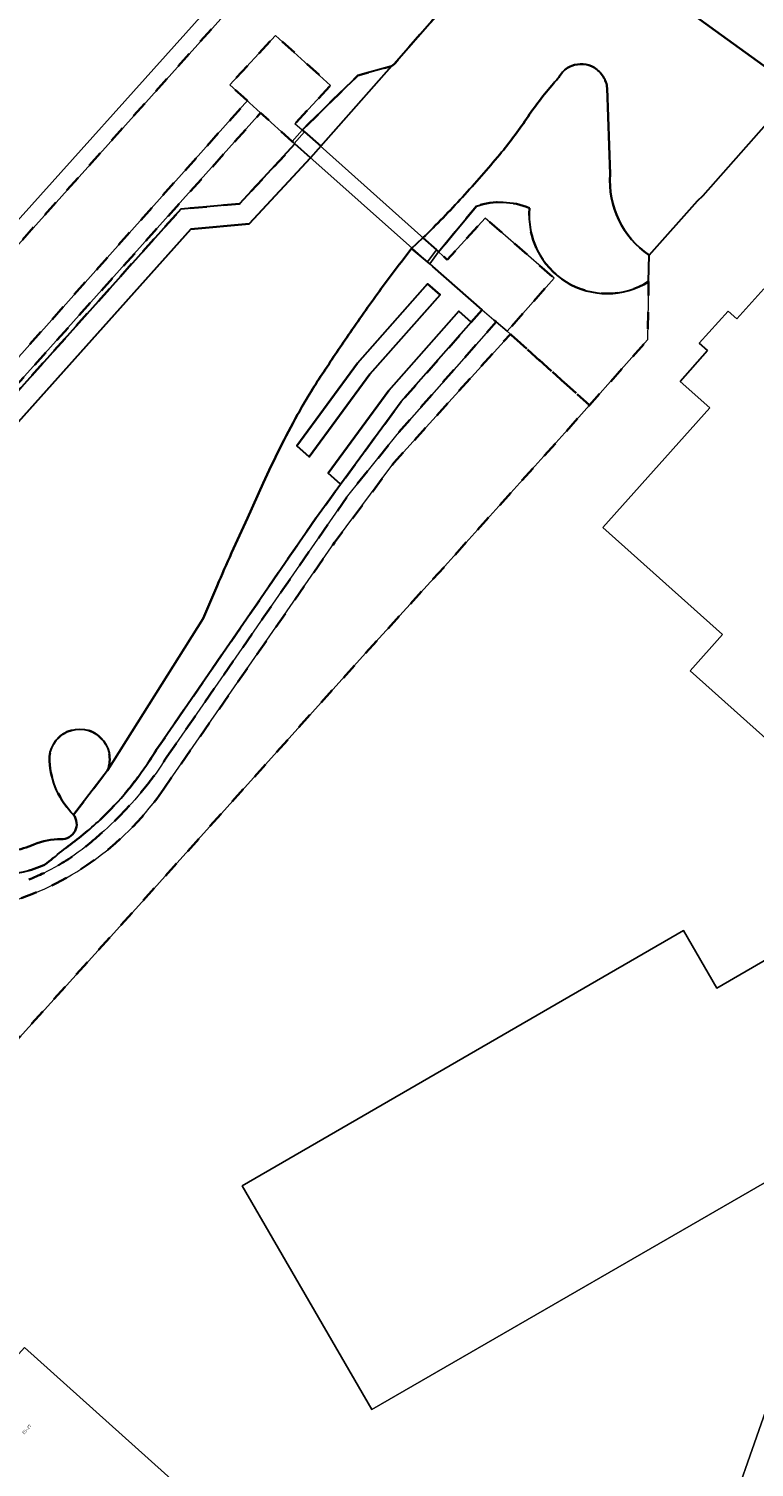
# Model space of a CAD drawing. Extents: x 105780 to 185197, y 477999 to 525027.
# Tile 225 of 562: x 107018 to 107105, y 478479 to 478652. Entities that reach past the tile are written whole.
import ezdxf
from ezdxf.enums import TextEntityAlignment as Align

# ---------------------------------------------------------------- set-up
doc = ezdxf.new("R2010")
doc.units = 0
doc.linetypes.add('XX-HIDDEN', pattern=[4, 2, -2])
for name, color, linetype, lineweight in [('B-GV-GR-MATERIAALGRENS-G', 252, 'XX-HIDDEN', 35), ('B-WE-GW-WATERGANG_SLOOT_INSTEEK-G', 252, 'Continuous', 30), ('B-XX-KG-KADASTRAAL_BEBOUWING-G', 252, 'Continuous', 20), ('B1-WE-KW-KUNSTWERK_DEK-BRUG', 252, 'Continuous', 18), ('B1-WE-KW-KUNSTWERK_LANDHOOFD-GV', 252, 'Continuous', 18), ('B1-WE-OG-BEBOUWING-T18', 7, 'Continuous', 18), ('B1-WE-OG-TERREIN_ERF-GV', 252, 'Continuous', 18), ('B1-WE-VH-VERHARDING_ASFALT-GV', 252, 'Continuous', 18), ('B1-WE-VH-VERHARDING_TEGEL-GV', 252, 'Continuous', 18)]:
    doc.layers.add(name, color=color, linetype=linetype, lineweight=lineweight)
doc.styles.add('NLCS-ISO-M200-T18', font='NLCS-ISO.ttf', dxfattribs={"height": 0.36})

msp = doc.modelspace()

# ---------------------------------------------------------------- linework, layer by layer
at = {"layer": 'B-GV-GR-MATERIAALGRENS-G', "flags": 128}
msp.add_lwpolyline([(107044.457, 478643.363), (107043.973, 478643.802), (107042.343, 478645.281), (107047.844, 478651.222), (107054.447, 478645.228), (107050.164, 478640.618), (107051.042, 478639.857), (107057.714, 478646.4), (107061.765, 478647.535), (107062.082, 478647.761), (107070.904, 478657.889), (107071.02, 478668.551), (107069.568, 478669.996), (107068.924, 478670.554), (107062.595, 478672.007), (107060.071, 478674.232), (107009.248, 478617.551), (107001.489, 478608.897), (107000, 478607.236), (106992.616, 478599.001), (106991.127, 478600.349), (106984.663, 478593.156), (106988.986, 478589.349), (106991.782, 478586.818), (106992.994, 478585.752), (106993.084, 478585.853), (107044.145, 478643.03)], close=True, dxfattribs=at)
for points in [[(106988.525, 478569.812), (106988.501, 478576.769), (107036.449, 478630.35), (107043.49, 478630.977), (107050.173, 478638.178), (107050.093, 478638.251), (107049.834, 478638.487), (107046.051, 478641.917), (106904.887, 478484.395)], [(107071.995, 478630.713), (107067.445, 478625.219), (107068.481, 478624.257), (107073.051, 478629.274), (107081.324, 478622.038), (107075.676, 478615.653), (107076.064, 478615.319), (107085.568, 478606.756), (107092.557, 478614.625), (107092.687, 478621.634)], [(107034.79, 478564.475), (107056.5, 478595.861), (107062.433, 478603.247), (107074.364, 478616.78), (107072.687, 478618.25), (107071.368, 478616.746), (107062.939, 478607.194), (107055.667, 478597.253), (107052.771, 478593.294), (107033.544, 478565.35)], [(107085.568, 478606.756), (107076.064, 478615.319), (107062.057, 478599.827), (107054.939, 478590.25), (107034.417, 478560.643)], [(106918.946, 478448.783), (106914.626, 478446.318), (106912.55, 478444.259), (106909.96, 478439.39), (106912.12, 478437.407), (106909.032, 478433.889), (106919.369, 478425.035), (106920.742, 478423.202), (106954.48, 478460.877), (106960.693, 478455.389), (106961.633, 478456.439), (106984.833, 478482.364), (106988.097, 478486.116), (107009.331, 478509.543), (107012.27, 478513.048), (107006.095, 478518.622), (107031.752, 478547.002), (107058.641, 478576.934), (107068.536, 478587.796), (107083.339, 478604.247), (107085.568, 478606.756)], [(107023.559, 478557.513), (107027.649, 478562.84)]]:
    msp.add_lwpolyline(points, dxfattribs=at)
for points in [[(107078.374, 478630.48, 0.1801167), (107071.995, 478630.713)], [(107092.687, 478621.634, -0.623955), (107078.374, 478630.48)], [(107027.649, 478562.84, 1.2505114), (107020.671, 478563.964)], [(107033.544, 478565.35, -0.0234663), (107031.03, 478561.685)], [(107020.671, 478563.964, 0.1813216), (107023.559, 478557.513)], [(107032.052, 478560.671, 0.0274822), (107034.79, 478564.475)], [(107031.03, 478561.685, -0.0282616), (107028.15, 478558.3)], [(107034.417, 478560.643, -0.1699517), (107015.996, 478547.066)], [(107028.915, 478557.189, 0.0273421), (107032.052, 478560.671)], [(107028.15, 478558.3, -0.036988), (107024.231, 478554.757)], [(107025.493, 478554.076, 0.0224946), (107028.915, 478557.189)], [(107024.231, 478554.757, 0.0027217), (107020.079, 478551.491)], [(107021.702, 478551.425, 0.0419183), (107025.493, 478554.076)], [(107020.079, 478551.491, -0.0974755), (107014.899, 478550.318)], [(107018.179, 478549.723, 0.0385253), (107021.702, 478551.425)]]:
    msp.add_lwpolyline(points, format="xyb", dxfattribs=at)
at = {"layer": 'B-WE-GW-WATERGANG_SLOOT_INSTEEK-G', "flags": 128}
for points in [[(107092.746, 478624.814), (107098.568, 478631.328), (107099.235, 478631.98), (107106.84, 478640.605), (107115.314, 478641.245), (107079.475, 478667.193), (107071.02, 478668.551), (107070.904, 478657.889), (107062.082, 478647.761), (107061.765, 478647.535), (107053.286, 478637.926), (107052.025, 478636.498), (107044.669, 478628.572), (107037.654, 478627.947), (106991.004, 478575.817), (106991.028, 478568.859), (106894.145, 478460.788), (106893.127, 478459.652), (106889.155, 478455.221), (106884.069, 478449.548), (106893.053, 478441.421), (106898.137, 478447.048), (106905.824, 478455.557)], [(107079.475, 478667.193), (107115.314, 478641.245)], [(107088.051, 478634.534), (107087.698, 478644.882)], [(107087.698, 478644.882), (107088.051, 478634.534)], [(107052.025, 478636.498), (107050.173, 478638.178), (107043.49, 478630.977), (107036.449, 478630.35), (106988.501, 478576.769), (106988.525, 478569.812), (106899.321, 478470.285)], [(106896.354, 478464.977), (106888.315, 478455.953), (106889.155, 478455.221), (106893.127, 478459.652), (106894.145, 478460.788), (106991.028, 478568.859), (106991.004, 478575.817), (107037.654, 478627.947), (107044.669, 478628.572), (107052.025, 478636.498)], [(107065.561, 478626.895), (107067.182, 478625.453), (107067.445, 478625.219), (107071.995, 478630.713)], [(107054.162, 478598.584), (107061.439, 478608.517), (107069.861, 478618.067), (107071.368, 478616.746), (107072.687, 478618.25), (107066.746, 478623.458), (107066.373, 478623.777), (107066.105, 478624.003), (107064.189, 478625.613)], [(107064.189, 478625.613), (107065.561, 478626.895)], [(107092.687, 478621.634), (107092.746, 478624.814)], [(107033.544, 478565.35), (107052.771, 478593.294), (107055.667, 478597.253), (107054.888, 478597.947), (107054.162, 478598.584)], [(107046.36, 478597.396), (107044.463, 478593.194), (107042.559, 478588.995)], [(107042.559, 478588.995), (107044.463, 478593.194), (107046.36, 478597.396)], [(107040.822, 478585.062), (107039.978, 478583.084), (107039.143, 478581.103), (107027.649, 478562.84), (107023.559, 478557.513)], [(107027.649, 478562.84), (107039.143, 478581.103), (107039.978, 478583.084), (107040.822, 478585.062)]]:
    msp.add_lwpolyline(points, dxfattribs=at)
for points in [[(107084.815, 478647.776, 0.1024726), (107083.45, 478647.582)], [(107083.45, 478647.582, -0.1024726), (107084.815, 478647.776)], [(107086.131, 478647.364, 0.1215608), (107084.815, 478647.776)], [(107084.815, 478647.776, -0.1215608), (107086.131, 478647.364)], [(107082.219, 478646.653, -0.0245118), (107081.257, 478645.448)], [(107081.257, 478645.448, 0.0245118), (107082.219, 478646.653)], [(107083.45, 478647.582, 0.1518608), (107082.219, 478646.653)], [(107082.219, 478646.653, -0.1518608), (107083.45, 478647.582)], [(107087.214, 478646.312, 0.1138274), (107086.131, 478647.364)], [(107086.131, 478647.364, -0.1138274), (107087.214, 478646.312)], [(107087.698, 478644.882, 0.1244233), (107087.214, 478646.312)], [(107087.214, 478646.312, -0.1244233), (107087.698, 478644.882)], [(107081.257, 478645.448, 0.0341798), (107078, 478641.213)], [(107078, 478641.213, -0.0341798), (107081.257, 478645.448)], [(107078, 478641.213, -0.0275511), (107074.802, 478636.933)], [(107074.802, 478636.933, 0.0275511), (107078, 478641.213)], [(107074.802, 478636.933, -0.0111113), (107070.309, 478631.797)], [(107070.309, 478631.797, 0.0111113), (107074.802, 478636.933)], [(107092.746, 478624.814, -0.2665832), (107088.051, 478634.534)], [(107088.051, 478634.534, 0.2665832), (107092.746, 478624.814)], [(107070.309, 478631.797, -0.0138858), (107065.561, 478626.895)], [(107065.561, 478626.895, 0.0138858), (107070.309, 478631.797)], [(107071.995, 478630.713, -0.1801167), (107078.374, 478630.48)], [(107078.374, 478630.48, 0.623955), (107092.687, 478621.634)], [(107064.189, 478625.613, 0.0084244), (107060.318, 478620.474)], [(107060.318, 478620.474, -0.0084244), (107064.189, 478625.613)], [(107060.318, 478620.474, 0.0073719), (107056.611, 478615.215)], [(107056.611, 478615.215, -0.0073719), (107060.318, 478620.474)], [(107056.611, 478615.215, 0.0038059), (107053.441, 478610.497)], [(107053.441, 478610.497, -0.0038059), (107056.611, 478615.215)], [(107053.441, 478610.497, 0.0193427), (107050.493, 478605.638)], [(107050.493, 478605.638, -0.0193427), (107053.441, 478610.497)], [(107050.493, 478605.638, 0.0209535), (107046.36, 478597.396)], [(107046.36, 478597.396, -0.0209535), (107050.493, 478605.638)], [(107042.559, 478588.995, 0.0053136), (107040.822, 478585.062)], [(107040.822, 478585.062, -0.0053136), (107042.559, 478588.995)], [(107020.671, 478563.964, -1.2505114), (107027.649, 478562.84)], [(107031.03, 478561.685, 0.0234663), (107033.544, 478565.35)], [(107023.559, 478557.513, -0.1813216), (107020.671, 478563.964)], [(107028.15, 478558.3, 0.0282616), (107031.03, 478561.685)], [(107024.231, 478554.757, 0.036988), (107028.15, 478558.3)], [(107023.559, 478557.513, -0.6322054), (107022.053, 478554.571)], [(107022.053, 478554.571, 0.6322054), (107023.559, 478557.513)], [(107022.053, 478554.571, 0.1088803), (107018.791, 478553.936)], [(107018.791, 478553.936, -0.1088803), (107022.053, 478554.571)], [(107020.079, 478551.491, -0.0027217), (107024.231, 478554.757)], [(107018.791, 478553.936, -0.0608416), (107016.273, 478553.191)], [(107016.273, 478553.191, 0.0608416), (107018.791, 478553.936)], [(107014.899, 478550.318, 0.0974755), (107020.079, 478551.491)]]:
    msp.add_lwpolyline(points, format="xyb", dxfattribs=at)
for points in [[(107061.765, 478647.535), (107057.714, 478646.4), (107051.042, 478639.857), (107051.307, 478639.629), (107053.286, 478637.926)], [(107067.607, 478620.043), (107066.1, 478621.365), (107057.688, 478611.823), (107050.396, 478601.885), (107051.898, 478600.569), (107059.188, 478610.501)], [(107051.898, 478600.569), (107050.396, 478601.885), (107057.688, 478611.823), (107066.1, 478621.365), (107067.607, 478620.043), (107059.188, 478610.501)], [(107071.368, 478616.746), (107069.861, 478618.067), (107061.439, 478608.517), (107054.162, 478598.584), (107054.888, 478597.947), (107055.667, 478597.253), (107062.939, 478607.194)]]:
    msp.add_lwpolyline(points, close=True, dxfattribs=at)
at = {"layer": 'B-XX-KG-KADASTRAAL_BEBOUWING-G', "flags": 128}
for points in [[(107000, 478610.232), (107054.167, 478670.643), (107043.58, 478680.136), (107047.973, 478685.035), (107055.052, 478678.687)], [(107142.481, 478505.001), (107137.661, 478513.309), (107132.99, 478510.599), (107119.902, 478533.157), (107117.728, 478534.531), (107114.481, 478532.654), (107111.452, 478537.891), (107109.305, 478536.649), (107107.187, 478540.31), (107100.894, 478536.669), (107096.888, 478543.594), (107043.827, 478512.899), (107059.399, 478485.98), (107112.573, 478516.722), (107114.112, 478517.612), (107122.008, 478503.886), (107107.29, 478487.369), (107101.081, 478469.624), (107113.159, 478465.398), (107116.191, 478473.968)]]:
    msp.add_lwpolyline(points, dxfattribs=at)
for points in [[(107145.786, 478592.796), (107142.406, 478595.827), (107139.763, 478592.872), (107136.155, 478596.099), (107135.215, 478595.048), (107106.513, 478620.741), (107103.288, 478617.144), (107102.238, 478618.079), (107098.771, 478614.223), (107099.775, 478613.325), (107096.475, 478609.636), (107100.052, 478606.436), (107087.184, 478592.052), (107101.568, 478579.184), (107097.681, 478574.839), (107112.438, 478561.638), (107116.325, 478565.983), (107134.3, 478549.9), (107157.093, 478575.374), (107142.17, 478588.756)], [(107000, 478427.908), (107029.61, 478401.32), (107032.35, 478404.38), (107041.24, 478396.34), (107047.04, 478402.84), (107045.59, 478404.139), (107066.68, 478427.68), (107074.6, 478420.55), (107088.69, 478436.25), (107072.997, 478450.341), (107069.726, 478446.699), (107017.658, 478493.452), (106977.193, 478448.387)]]:
    msp.add_lwpolyline(points, close=True, dxfattribs=at)
at = {"layer": 'B1-WE-KW-KUNSTWERK_DEK-BRUG', "flags": 128}
msp.add_lwpolyline([(107049.834, 478638.487), (107050.093, 478638.251), (107050.173, 478638.178), (107066.105, 478624.003), (107066.373, 478623.777), (107067.445, 478625.219), (107067.182, 478625.453), (107051.307, 478639.629), (107051.042, 478639.857)], close=True, dxfattribs=at)
at = {"layer": 'B1-WE-KW-KUNSTWERK_LANDHOOFD-GV', "flags": 128}
for points in [[(107051.307, 478639.629), (107051.042, 478639.857), (107049.834, 478638.487), (107050.093, 478638.251)], [(107067.445, 478625.219), (107067.182, 478625.453), (107066.105, 478624.003), (107066.373, 478623.777)]]:
    msp.add_lwpolyline(points, close=True, dxfattribs=at)
at = {"layer": 'B1-WE-OG-TERREIN_ERF-GV', "flags": 128}
for points in [[(107009.248, 478617.551), (107060.071, 478674.232), (107058.655, 478675.48), (107055.052, 478678.687), (107047.973, 478685.035), (107043.58, 478680.136), (107054.167, 478670.643), (107000, 478610.232)], [(107106.84, 478640.605), (107099.235, 478631.98), (107098.568, 478631.328), (107092.746, 478624.814), (107092.687, 478621.634), (107092.557, 478614.625), (107085.568, 478606.756), (107083.339, 478604.247), (107068.536, 478587.796), (107058.641, 478576.934), (107031.752, 478547.002), (107006.095, 478518.622)], [(107112.438, 478561.638), (107097.681, 478574.839), (107101.568, 478579.184), (107087.184, 478592.052), (107100.052, 478606.436), (107096.475, 478609.636), (107099.775, 478613.325), (107098.771, 478614.223), (107102.238, 478618.079), (107103.288, 478617.144), (107106.513, 478620.741)], [(107059.399, 478485.98), (107043.827, 478512.899), (107096.888, 478543.594), (107100.894, 478536.669), (107107.187, 478540.31), (107109.305, 478536.649), (107111.452, 478537.891), (107114.481, 478532.654), (107117.728, 478534.531), (107119.902, 478533.157), (107132.99, 478510.599), (107137.661, 478513.309), (107142.481, 478505.001), (107137.905, 478502.36), (107143.552, 478492.601), (107134.938, 478487.638)], [(107116.191, 478473.968), (107113.159, 478465.398), (107101.081, 478469.624), (107107.29, 478487.369), (107122.008, 478503.886), (107114.112, 478517.612), (107112.573, 478516.722), (107059.399, 478485.98)]]:
    msp.add_lwpolyline(points, dxfattribs=at)
msp.add_lwpolyline([(107000, 478427.908), (106977.193, 478448.387), (107017.658, 478493.452), (107069.726, 478446.699), (107072.997, 478450.341), (107088.69, 478436.25), (107074.6, 478420.55), (107066.68, 478427.68), (107045.59, 478404.139), (107047.04, 478402.84), (107041.24, 478396.34), (107032.35, 478404.38), (107029.61, 478401.32)], close=True, dxfattribs=at)
at = {"layer": 'B1-WE-VH-VERHARDING_ASFALT-GV', "flags": 128}
for points in [[(107046.051, 478641.917), (107044.729, 478643.116), (107044.457, 478643.363), (107044.145, 478643.03), (106993.084, 478585.853), (106992.994, 478585.752), (106991.666, 478584.265), (106989.698, 478582.063), (106903.552, 478485.598)], [(106904.887, 478484.395), (107046.051, 478641.917)], [(107034.417, 478560.643), (107054.939, 478590.25), (107062.057, 478599.827), (107076.064, 478615.319), (107075.676, 478615.653), (107074.364, 478616.78), (107062.433, 478603.247), (107056.5, 478595.861), (107034.79, 478564.475)]]:
    msp.add_lwpolyline(points, dxfattribs=at)
msp.add_lwpolyline([(107051.307, 478639.629), (107051.042, 478639.857), (107049.834, 478638.487), (107050.093, 478638.251), (107050.173, 478638.178), (107066.105, 478624.003), (107066.373, 478623.777), (107067.445, 478625.219), (107067.182, 478625.453)], close=True, dxfattribs=at)
at = {"layer": 'B1-WE-VH-VERHARDING_ASFALT-GV'}
for points in [[(107034.79, 478564.475, -0.0274822), (107032.052, 478560.671)], [(107015.996, 478547.066, 0.1699517), (107034.417, 478560.643)], [(107032.052, 478560.671, -0.0273421), (107028.915, 478557.189)], [(107028.915, 478557.189, -0.0224946), (107025.493, 478554.076)], [(107025.493, 478554.076, -0.0419183), (107021.702, 478551.425)], [(107021.702, 478551.425, -0.0385253), (107018.179, 478549.723)]]:
    msp.add_lwpolyline(points, format="xyb", dxfattribs=at)
at = {"layer": 'B1-WE-VH-VERHARDING_TEGEL-GV', "flags": 128}
for points in [[(107043.973, 478643.802), (107044.457, 478643.363), (107044.729, 478643.116), (107046.051, 478641.917), (107049.834, 478638.487), (107051.042, 478639.857), (107050.164, 478640.618), (107054.447, 478645.228), (107047.844, 478651.222), (107042.343, 478645.281)], [(107053.286, 478637.926), (107051.307, 478639.629), (107050.093, 478638.251), (107050.173, 478638.178), (107052.025, 478636.498)], [(107067.445, 478625.219), (107066.373, 478623.777), (107066.746, 478623.458), (107072.687, 478618.25), (107074.364, 478616.78), (107075.676, 478615.653), (107081.324, 478622.038), (107073.051, 478629.274), (107068.481, 478624.257)], [(107065.561, 478626.895), (107064.189, 478625.613), (107066.105, 478624.003), (107067.182, 478625.453)]]:
    msp.add_lwpolyline(points, close=True, dxfattribs=at)

# ---------------------------------------------------------------- texts
at = {"layer": 'B1-WE-OG-BEBOUWING-T18', "style": 'NLCS-ISO-M200-T18'}
msp.add_text('25-27', height=0.36, rotation=48.1, dxfattribs=at).set_placement((107017.925, 478483.605), align=Align.MIDDLE)

doc.saveas('drawing.dxf')
